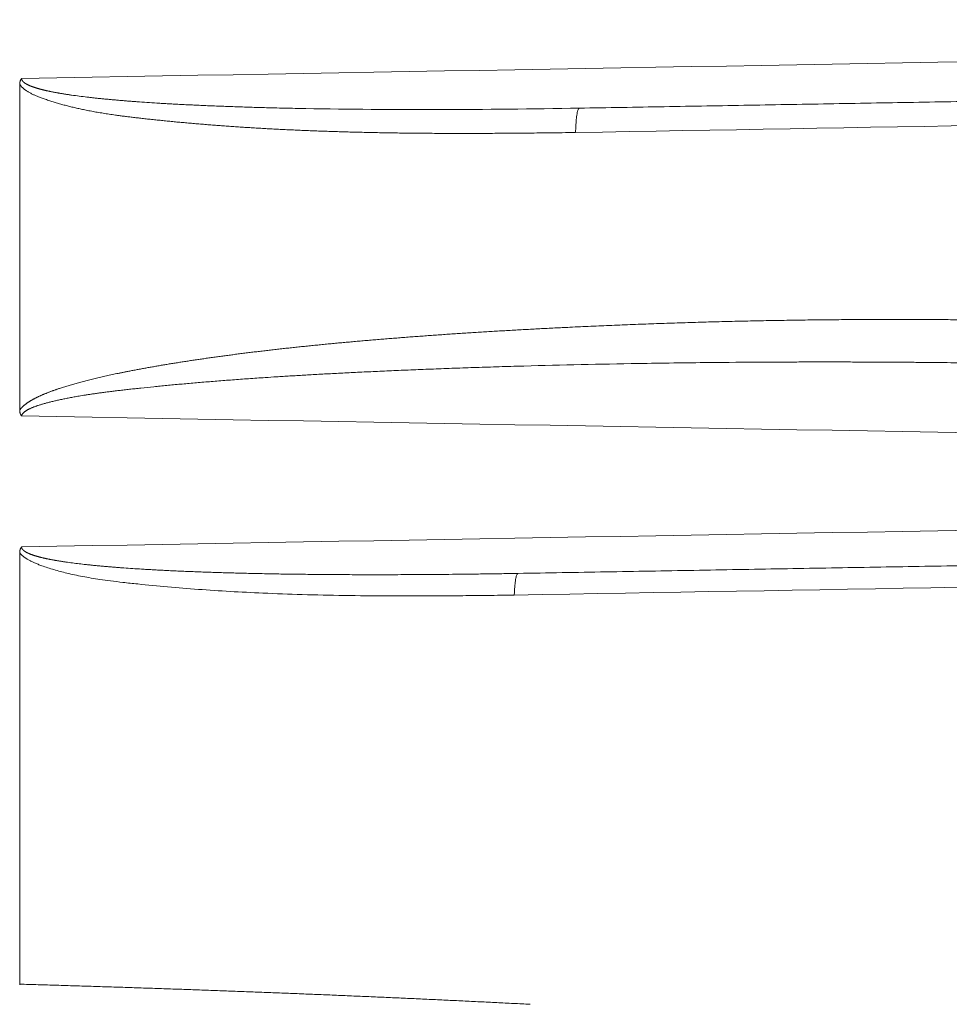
# Model space of a CAD drawing. Header units: millimetres. Extents: x 5437 to 18441, y -4466 to 3128.
# Tile 410 of 497: x 13735 to 13749, y 783 to 798. Entities that reach past the tile are written whole.
import ezdxf

# ---------------------------------------------------------------- set-up
doc = ezdxf.new("R2010")
doc.units = ezdxf.units.MM
doc.layers.add('1', color=7, linetype='Continuous', true_color=0xffffff)
doc.dimstyles.get("Standard").update_dxf_attribs({"dimtxt": 0.18, "dimasz": 0.18, "dimexe": 0.18, "dimexo": 0.0625, "dimgap": 0.09, "dimtad": 0, "dimtih": 1, "dimtoh": 1, "dimdec": 4, "dimzin": 0, "dimdsep": 46, "dimtxsty": 'Standard', "dimcen": 0.09, "dimadec": 0, "dimazin": 0, "dimtfac": 1, "dimtdec": 4, "dimtofl": 0, "dimtmove": 0, "dimatfit": 3, "dimfxl": 1, "dimtolj": 1, "dimtzin": 0, "dimarcsym": 0})

# ---------------------------------------------------------------- blocks, each defined once
blk = doc.blocks.new('*D2')
at = {"color": 0, "lineweight": -2, "transparency": 16777216}
for p, q in [((13342.585, 254.075), (13342.585, 1268.862)), ((13822.085, 1032.127), (13822.085, 1268.862))]:
    blk.add_line(p, q, dxfattribs=at)
at = {"color": 0, "lineweight": 0, "transparency": 16777216}
for p, q in [((13422.585, 1268.682), (13482.245, 1268.682)), ((13742.085, 1268.682), (13682.425, 1268.682))]:
    blk.add_line(p, q, dxfattribs=at)
at = {"color": 0, "lineweight": 20, "transparency": 16777216}
for points in [[(13422.585, 1282.015), (13422.585, 1255.349), (13342.585, 1268.682)], [(13742.085, 1282.015), (13742.085, 1255.349), (13822.085, 1268.682)]]:
    blk.add_solid(points, dxfattribs=at)
at = {"layer": 'Defpoints', "color": 0, "lineweight": 20, "transparency": 16777216}
for p in [(13822.085, 1268.682), (13822.085, 1032.064), (13342.585, 254.013)]:
    blk.add_point(p, dxfattribs=at)
at = {"color": 0, "lineweight": 20, "transparency": 16777216, "insert": (13582.335, 1268.682), "char_height": 80, "attachment_point": 5}
blk.add_mtext('\\A1;480', dxfattribs=at)
blk = doc.blocks.new('*D3')
at = {"color": 0, "lineweight": -2, "transparency": 16777216}
for p, q in [((13674.147, 1169.564), (14135.36, 1169.564)), ((13833.147, -580.436), (14135.36, -580.436))]:
    blk.add_line(p, q, dxfattribs=at)
at = {"color": 0, "lineweight": 0, "transparency": 16777216}
for p, q in [((14135.18, 1089.564), (14135.18, 421.321)), ((14135.18, -500.436), (14135.18, 167.808))]:
    blk.add_line(p, q, dxfattribs=at)
at = {"color": 0, "lineweight": 20, "transparency": 16777216}
for points in [[(14121.847, 1089.564), (14148.514, 1089.564), (14135.18, 1169.564)], [(14121.847, -500.436), (14148.514, -500.436), (14135.18, -580.436)]]:
    blk.add_solid(points, dxfattribs=at)
at = {"layer": 'Defpoints', "color": 0, "lineweight": 20, "transparency": 16777216}
for p in [(13674.085, 1169.564), (13833.085, -580.436), (14135.18, -580.436)]:
    blk.add_point(p, dxfattribs=at)
at = {"color": 0, "lineweight": 20, "transparency": 16777216, "insert": (14135.18, 294.564), "char_height": 80, "attachment_point": 5, "rotation": 270}
blk.add_mtext('\\A1;1750', dxfattribs=at)

msp = doc.modelspace()

# ---------------------------------------------------------------- linework, layer by layer
at = {"layer": '1', "color": 0, "lineweight": 20}
for p, q in [((13734.58476, 792.37735), (13734.58476, 797.29384)), ((13734.58476, 783.72218), (13734.58476, 790.23102))]:
    msp.add_line(p, q, dxfattribs=at)
for points, degree in [([(13734.61315, 797.38208), (13745.94867, 797.58131), (13757.28417, 797.78055), (13768.61967, 797.9798)], 3), ([(13768.61967, 797.38004), (13763.50035, 797.29068), (13758.38104, 797.20132), (13753.26173, 797.11196), (13748.14241, 797.0226), (13743.0231, 796.93325)], 5), ([(13735.36799, 797.12997), (13735.44515, 797.11979), (13735.5223, 797.10979), (13735.59944, 797.1)], 3), ([(13736.35273, 797.03051), (13736.45338, 797.0235), (13736.55403, 797.01671), (13736.65467, 797.01016)], 3), ([(13768.84581, 797.02073), (13760.21946, 796.8692), (13751.59304, 796.71771), (13742.96656, 796.56625)], 3), ([(13738.46037, 796.93674), (13738.56525, 796.93425), (13738.67012, 796.93192), (13738.775, 796.92977)], 3), ([(13738.775, 796.92977), (13739.43222, 796.91802), (13740.08931, 796.91207), (13740.74631, 796.91191)], 3), ([(13740.74631, 796.91191), (13740.797, 796.91194), (13740.8477, 796.912), (13740.89839, 796.91209)], 3), ([(13740.89839, 796.91209), (13741.60671, 796.91358), (13742.31494, 796.92089), (13743.0231, 796.93325)], 3), ([(13743.91087, 793.08269), (13743.33624, 793.07304), (13742.76153, 793.06024), (13742.18673, 793.04446)], 3), ([(13744.97948, 793.097), (13744.6233, 793.09343), (13744.2671, 793.08866), (13743.91087, 793.08269)], 3), ([(13745.78607, 793.10328), (13745.51722, 793.10187), (13745.24836, 793.09979), (13744.97948, 793.097)], 3), ([(13746.06474, 793.10456), (13745.97185, 793.10422), (13745.87896, 793.10379), (13745.78607, 793.10328)], 3), ([(13742.18672, 793.04446), (13742.13645, 793.04305), (13742.08617, 793.04162), (13742.03589, 793.04017)], 3), ([(13738.45922, 792.88197), (13738.40173, 792.87823), (13738.34424, 792.87447), (13738.28675, 792.87068)], 3), ([(13736.60605, 792.73245), (13736.54173, 792.72579), (13736.4774, 792.71912), (13736.41308, 792.71243)], 3), ([(13735.57629, 792.60709), (13735.54392, 792.60172), (13735.51155, 792.59635), (13735.47918, 792.591)], 3), ([(13768.61967, 791.69034), (13757.28422, 791.89065), (13745.94871, 792.09095), (13734.61315, 792.29122)], 3), ([(13734.61315, 790.31703), (13745.94866, 790.51611), (13757.28417, 790.7152), (13768.61967, 790.9143)], 3), ([(13768.61967, 790.38004), (13763.31546, 790.28745), (13758.01126, 790.19487), (13752.70706, 790.10228), (13747.40286, 790.0097), (13742.09865, 789.91711)], 5), ([(13735.27923, 790.08884), (13735.34731, 790.07973), (13735.41539, 790.07081), (13735.48346, 790.06208)], 3), ([(13736.15454, 789.99992), (13736.24418, 789.9937), (13736.33381, 789.98768), (13736.42343, 789.98189)], 3), ([(13768.84581, 790.06261), (13759.91144, 789.90508), (13750.97687, 789.7476), (13742.04211, 789.59019)], 3), ([(13738.03336, 789.91771), (13738.12642, 789.91559), (13738.21948, 789.91361), (13738.31253, 789.91179)], 3), ([(13734.58453, 783.71158), (13734.58468, 783.71511), (13734.58476, 783.71864), (13734.58476, 783.72218)], 3)]:
    msp.add_open_spline(points, degree=degree, dxfattribs=at)
for points, knots in [([(13734.58476, 797.29384), (13734.58479, 797.29611), (13734.58483, 797.3006), (13734.58522, 797.30727), (13734.58585, 797.3138), (13734.58673, 797.32021), (13734.58787, 797.32649), (13734.58925, 797.33264), (13734.59089, 797.33866), (13734.59279, 797.34455), (13734.59493, 797.35031), (13734.59733, 797.35594), (13734.59998, 797.36143), (13734.60289, 797.3668), (13734.60605, 797.37204), (13734.60945, 797.37715), (13734.61191, 797.38044), (13734.61315, 797.38208)], [0, 0, 0, 0, 0.07233334, 0.14336235, 0.21318737, 0.281914, 0.34965299, 0.41651999, 0.48263525, 0.54812312, 0.61311159, 0.6777316, 0.74211633, 0.80640044, 0.87071923, 0.93520774, 1, 1, 1, 1]), ([(13735.03851, 797.04491), (13735.02689, 797.04874), (13735.00425, 797.05618), (13734.97129, 797.06738), (13734.94021, 797.07823), (13734.91101, 797.08875), (13734.88369, 797.09894), (13734.85825, 797.1088), (13734.8347, 797.11833), (13734.81301, 797.12753), (13734.79213, 797.13688), (13734.77175, 797.14661), (13734.75158, 797.15686), (13734.73238, 797.1673), (13734.71415, 797.17791), (13734.69689, 797.18871), (13734.68061, 797.19968), (13734.66529, 797.21084), (13734.65094, 797.22217), (13734.63756, 797.23369), (13734.62515, 797.24538), (13734.61371, 797.25726), (13734.60325, 797.26933), (13734.59371, 797.28154), (13734.58806, 797.29), (13734.58528, 797.29417)], [0, 0, 0, 0, 0.0692432, 0.13494552, 0.19711153, 0.25574663, 0.31085727, 0.36245121, 0.41053796, 0.45512924, 0.4962398, 0.54065288, 0.58360775, 0.62513379, 0.66526349, 0.70403285, 0.74148181, 0.77765466, 0.81260056, 0.84637403, 0.87903543, 0.91065152, 0.94129587, 0.97104929, 1, 1, 1, 1]), ([(13734.61315, 797.38208), (13734.61316, 797.38085), (13734.6132, 797.37837), (13734.61358, 797.37467), (13734.61422, 797.37097), (13734.61514, 797.36728), (13734.61632, 797.36359), (13734.61778, 797.35991), (13734.6195, 797.35624), (13734.6215, 797.35258), (13734.62376, 797.34893), (13734.62629, 797.34528), (13734.62909, 797.34164), (13734.63216, 797.33801), (13734.6355, 797.33438), (13734.63911, 797.33077), (13734.64299, 797.32716), (13734.64713, 797.32356), (13734.65155, 797.31997), (13734.65623, 797.31638), (13734.66119, 797.31281), (13734.66641, 797.30924), (13734.6719, 797.30568), (13734.67766, 797.30213), (13734.68369, 797.29859), (13734.68999, 797.29505), (13734.69655, 797.29153), (13734.70339, 797.28801), (13734.71049, 797.28451), (13734.71787, 797.28101), (13734.72551, 797.27753), (13734.73343, 797.27405), (13734.74161, 797.27058), (13734.75006, 797.26713), (13734.75878, 797.26368), (13734.76777, 797.26024), (13734.77703, 797.25682), (13734.78655, 797.2534), (13734.79635, 797.24999), (13734.80642, 797.2466), (13734.81675, 797.24322), (13734.82736, 797.23984), (13734.83823, 797.23648), (13734.84937, 797.23313), (13734.86078, 797.2298), (13734.87246, 797.22647), (13734.88441, 797.22316), (13734.89663, 797.21985), (13734.90912, 797.21656), (13734.92188, 797.21329), (13734.93491, 797.21002), (13734.9482, 797.20677), (13734.96177, 797.20353), (13734.9756, 797.2003), (13734.98971, 797.19709), (13735.00408, 797.19389), (13735.01872, 797.1907), (13735.03363, 797.18752), (13735.04881, 797.18436), (13735.06426, 797.18122), (13735.07998, 797.17808), (13735.09597, 797.17496), (13735.11222, 797.17186), (13735.12875, 797.16877), (13735.14554, 797.16569), (13735.16261, 797.16263), (13735.17994, 797.15958), (13735.19754, 797.15655), (13735.21542, 797.15353), (13735.23356, 797.15053), (13735.25197, 797.14754), (13735.27065, 797.14457), (13735.28959, 797.14162), (13735.30881, 797.13867), (13735.3283, 797.13575), (13735.34805, 797.13284), (13735.36132, 797.13093), (13735.36799, 797.12997)], [0, 0, 0, 0, 0.00459701, 0.00921435, 0.01387437, 0.01859884, 0.02340865, 0.02832359, 0.03336223, 0.03854178, 0.04387813, 0.04938576, 0.05507789, 0.06096646, 0.06706229, 0.0733751, 0.07991368, 0.08668589, 0.09369886, 0.10095897, 0.10847199, 0.11624311, 0.12427704, 0.13257804, 0.14114994, 0.14999627, 0.15912019, 0.16852461, 0.17821219, 0.18818535, 0.1984463, 0.2089971, 0.21983961, 0.23097556, 0.24240654, 0.25413405, 0.26615942, 0.27848395, 0.29110879, 0.30403505, 0.31726374, 0.33079582, 0.34463217, 0.35877362, 0.37322095, 0.3879749, 0.40303614, 0.41840531, 0.43408304, 0.45006987, 0.46636637, 0.48297302, 0.49989031, 0.5171187, 0.53465861, 0.55251045, 0.57067461, 0.58915146, 0.60794133, 0.62704457, 0.64646149, 0.66619238, 0.68623754, 0.70659723, 0.72727171, 0.74826124, 0.76956605, 0.79118637, 0.81312241, 0.83537438, 0.85794249, 0.88082691, 0.90402784, 0.92754545, 0.9513799, 0.97553137, 1, 1, 1, 1]), ([(13735.59944, 797.1), (13735.61745, 797.09791), (13735.65398, 797.09367), (13735.70961, 797.08754), (13735.76683, 797.08147), (13735.82563, 797.07547), (13735.88602, 797.06955), (13735.94801, 797.06371), (13736.01157, 797.05795), (13736.07673, 797.05227), (13736.14348, 797.04668), (13736.21181, 797.04118), (13736.28174, 797.03575), (13736.32889, 797.03227), (13736.35273, 797.03051)], [0, 0, 0, 0, 0.0719451, 0.14595766, 0.22203881, 0.30018957, 0.38041086, 0.46270357, 0.54706848, 0.63350632, 0.72201779, 0.81260351, 0.90526407, 1, 1, 1, 1]), ([(13735.27112, 796.97627), (13735.25972, 796.97933), (13735.237, 796.98542), (13735.20313, 796.99485), (13735.16958, 797.00445), (13735.13635, 797.01426), (13735.10344, 797.02426), (13735.07084, 797.03444), (13735.04926, 797.04143), (13735.03851, 797.04491)], [0, 0, 0, 0, 0.14582942, 0.29065321, 0.43448011, 0.57731903, 0.71917909, 0.86006958, 1, 1, 1, 1]), ([(13735.54822, 796.91098), (13735.53623, 796.9135), (13735.51236, 796.91851), (13735.47678, 796.92628), (13735.44158, 796.9342), (13735.40675, 796.94228), (13735.3723, 796.95052), (13735.33823, 796.95892), (13735.30453, 796.96747), (13735.28222, 796.97335), (13735.27112, 796.97627)], [0, 0, 0, 0, 0.12894328, 0.25674859, 0.38342139, 0.5089673, 0.6333921, 0.75670173, 0.87890227, 1, 1, 1, 1]), ([(13736.65467, 797.01016), (13736.68367, 797.00838), (13736.74246, 797.00478), (13736.83186, 796.99961), (13736.92367, 796.99452), (13737.01788, 796.98955), (13737.11449, 796.98468), (13737.21351, 796.97993), (13737.31492, 796.97531), (13737.41874, 796.9708), (13737.52496, 796.96643), (13737.63358, 796.96219), (13737.7446, 796.95809), (13737.85802, 796.95414), (13737.97385, 796.95033), (13738.09208, 796.94667), (13738.2127, 796.94318), (13738.33573, 796.93984), (13738.41856, 796.93778), (13738.46037, 796.93674)], [0, 0, 0, 0, 0.04825454, 0.09782953, 0.14872515, 0.20094157, 0.25447894, 0.30933741, 0.36551709, 0.42301809, 0.48184052, 0.54198446, 0.60345, 0.6662372, 0.73034612, 0.79577681, 0.86252934, 0.93060372, 1, 1, 1, 1]), ([(13736.02779, 796.82887), (13736.012, 796.83112), (13735.98067, 796.83557), (13735.93407, 796.8425), (13735.88822, 796.84955), (13735.84313, 796.85675), (13735.79878, 796.86407), (13735.75519, 796.87153), (13735.71234, 796.87913), (13735.67024, 796.88686), (13735.6289, 796.89474), (13735.5883, 796.90273), (13735.56152, 796.90824), (13735.54825, 796.91097)], [0, 0, 0, 0, 0.09818251, 0.19490152, 0.29015969, 0.38395982, 0.47630483, 0.56719778, 0.6566419, 0.74464055, 0.83119727, 0.91631578, 1, 1, 1, 1]), ([(13736.59464, 796.76091), (13736.56676, 796.76389), (13736.51221, 796.76972), (13736.43224, 796.77858), (13736.35591, 796.78729), (13736.28323, 796.79585), (13736.2142, 796.80426), (13736.14882, 796.81254), (13736.08707, 796.82064), (13736.04716, 796.82618), (13736.0278, 796.82887)], [0, 0, 0, 0, 0.14724222, 0.28812594, 0.42265262, 0.55082393, 0.67264184, 0.78810862, 0.89722695, 1, 1, 1, 1]), ([(13737.10669, 796.71089), (13737.07794, 796.71348), (13737.02055, 796.71866), (13736.93467, 796.72671), (13736.84915, 796.73494), (13736.76399, 796.74338), (13736.67918, 796.75201), (13736.62279, 796.75795), (13736.59464, 796.76091)], [0, 0, 0, 0, 0.16826543, 0.33588963, 0.50287389, 0.66921949, 0.83492776, 1, 1, 1, 1]), ([(13737.65115, 796.66669), (13737.62053, 796.66896), (13737.55945, 796.67347), (13737.46805, 796.68053), (13737.37709, 796.68779), (13737.28657, 796.69526), (13737.19647, 796.70293), (13737.13657, 796.70824), (13737.10669, 796.71089)], [0, 0, 0, 0, 0.16852814, 0.33631003, 0.5033469, 0.66964001, 0.83519061, 1, 1, 1, 1]), ([(13738.71112, 796.60432), (13738.67808, 796.60584), (13738.61217, 796.60888), (13738.51361, 796.61372), (13738.4156, 796.61876), (13738.31813, 796.62401), (13738.22122, 796.62947), (13738.12486, 796.63514), (13738.02905, 796.64102), (13737.93379, 796.64711), (13737.83908, 796.65341), (13737.74492, 796.65991), (13737.68235, 796.66444), (13737.65115, 796.66669)], [0, 0, 0, 0, 0.09339974, 0.18629962, 0.27870021, 0.37060207, 0.46200576, 0.55291188, 0.64332102, 0.73323378, 0.82265078, 0.91157264, 1, 1, 1, 1]), ([(13739.74886, 796.56902), (13739.71312, 796.56988), (13739.64187, 796.57159), (13739.53541, 796.57443), (13739.42971, 796.57745), (13739.32478, 796.58067), (13739.22062, 796.5841), (13739.11723, 796.58773), (13739.01461, 796.59156), (13738.91276, 796.5956), (13738.81167, 796.59982), (13738.74455, 796.60282), (13738.71112, 796.60432)], [0, 0, 0, 0, 0.10326792, 0.20580833, 0.30762172, 0.40870855, 0.50906931, 0.60870451, 0.70761465, 0.80580025, 0.90326185, 1, 1, 1, 1]), ([(13740.83696, 796.55374), (13740.79488, 796.55399), (13740.71116, 796.5545), (13740.58627, 796.55555), (13740.4627, 796.55681), (13740.34047, 796.55829), (13740.21957, 796.55998), (13740.1, 796.5619), (13739.98177, 796.56404), (13739.86487, 796.56638), (13739.78739, 796.56815), (13739.74887, 796.56902)], [0, 0, 0, 0, 0.11596807, 0.23072088, 0.34425886, 0.45658243, 0.56769202, 0.6775881, 0.78627113, 0.89374159, 1, 1, 1, 1]), ([(13741.86722, 796.55456), (13741.8154, 796.55425), (13741.71268, 796.55364), (13741.55998, 796.55302), (13741.41003, 796.55265), (13741.26285, 796.55253), (13741.11843, 796.55267), (13740.97677, 796.55304), (13740.88326, 796.5535), (13740.83696, 796.55374)], [0, 0, 0, 0, 0.15086814, 0.29906527, 0.44459176, 0.58744803, 0.72763451, 0.86515167, 1, 1, 1, 1]), ([(13742.96656, 796.56625), (13742.89948, 796.56533), (13742.76771, 796.56352), (13742.57368, 796.56113), (13742.38685, 796.55902), (13742.20723, 796.55722), (13742.03482, 796.55571), (13741.92229, 796.55494), (13741.86722, 796.55456)], [0, 0, 0, 0, 0.18304791, 0.35954299, 0.52948547, 0.6928756, 0.84971367, 1, 1, 1, 1]), ([(13736.21286, 792.96264), (13736.23388, 792.96673), (13736.27615, 792.97496), (13736.33992, 792.98708), (13736.40438, 792.99913), (13736.46954, 793.01108), (13736.53541, 793.02294), (13736.60197, 793.03472), (13736.66922, 793.0464), (13736.73718, 793.05799), (13736.80583, 793.06949), (13736.87518, 793.0809), (13736.94523, 793.09223), (13737.01598, 793.10346), (13737.08742, 793.1146), (13737.15957, 793.12565), (13737.23241, 793.13661), (13737.30594, 793.14748), (13737.38018, 793.15826), (13737.45511, 793.16895), (13737.53075, 793.17955), (13737.60708, 793.19005), (13737.6841, 793.20047), (13737.76183, 793.2108), (13737.84025, 793.22104), (13737.91938, 793.23118), (13737.9992, 793.24124), (13738.07971, 793.25121), (13738.16093, 793.26109), (13738.24284, 793.27087), (13738.32545, 793.28057), (13738.40876, 793.29017), (13738.49277, 793.29969), (13738.57747, 793.30912), (13738.66288, 793.31845), (13738.74898, 793.3277), (13738.83578, 793.33685), (13738.92327, 793.34592), (13739.01147, 793.35489), (13739.10036, 793.36378), (13739.18995, 793.37257), (13739.28024, 793.38128), (13739.37122, 793.38989), (13739.46291, 793.39842), (13739.55529, 793.40685), (13739.64837, 793.4152), (13739.74215, 793.42345), (13739.83662, 793.43162), (13739.9318, 793.43969), (13740.02767, 793.44768), (13740.12424, 793.45558), (13740.22151, 793.46338), (13740.31947, 793.4711), (13740.41813, 793.47873), (13740.51749, 793.48626), (13740.61755, 793.49371), (13740.71831, 793.50107), (13740.81977, 793.50834), (13740.92192, 793.51552), (13741.02477, 793.52261), (13741.12832, 793.52961), (13741.23256, 793.53652), (13741.33751, 793.54334), (13741.44315, 793.55008), (13741.54949, 793.55672), (13741.65653, 793.56327), (13741.76426, 793.56974), (13741.8727, 793.57611), (13741.98183, 793.5824), (13742.09166, 793.5886), (13742.20219, 793.59471), (13742.31341, 793.60073), (13742.42534, 793.60666), (13742.53796, 793.61251), (13742.65128, 793.61826), (13742.76529, 793.62392), (13742.94705, 793.63276), (13743.19623, 793.64436), (13743.51254, 793.6581), (13743.82862, 793.67085), (13744.14448, 793.68261), (13744.46011, 793.69338), (13744.77552, 793.70317), (13745.0907, 793.71197), (13745.40566, 793.71978), (13745.72039, 793.72662), (13746.03489, 793.73248), (13746.34917, 793.73736), (13746.66322, 793.74126), (13746.97705, 793.74418), (13747.29065, 793.74613), (13747.60403, 793.74711), (13747.91718, 793.74712), (13748.23011, 793.74615), (13748.54281, 793.74423), (13748.85528, 793.74131), (13749.16753, 793.73751), (13749.37559, 793.73415), (13749.4796, 793.73248)], [0, 0, 0, 0, 0.0048063, 0.00966304, 0.01457027, 0.01952805, 0.02453644, 0.02959551, 0.03470529, 0.03986585, 0.04507723, 0.05033949, 0.05565267, 0.06101682, 0.06643199, 0.07189822, 0.07741555, 0.08298402, 0.08860368, 0.09427457, 0.09999672, 0.10577016, 0.11159495, 0.11747111, 0.12339867, 0.12937768, 0.13540816, 0.14149015, 0.14762367, 0.15380876, 0.16004545, 0.16633376, 0.17267373, 0.17906538, 0.18550873, 0.19200382, 0.19855068, 0.20514931, 0.21179976, 0.21850203, 0.22525617, 0.23206218, 0.2389201, 0.24582993, 0.25279171, 0.25980546, 0.26687119, 0.27398893, 0.28115869, 0.28838049, 0.29565435, 0.30298029, 0.31035833, 0.31778849, 0.32527077, 0.33280521, 0.34039181, 0.34803058, 0.35572156, 0.36346474, 0.37126016, 0.37910781, 0.38700772, 0.39495989, 0.40296435, 0.4110211, 0.41913017, 0.42729156, 0.43550528, 0.44377135, 0.45208978, 0.46046058, 0.46888376, 0.47735934, 0.48588733, 0.49446773, 0.50310056, 0.52692069, 0.55072343, 0.57450903, 0.59827774, 0.6220298, 0.64576547, 0.66948498, 0.69318858, 0.71687653, 0.74054907, 0.76420644, 0.78784889, 0.81147667, 0.83509002, 0.85868918, 0.8822744, 0.90584594, 0.92940402, 0.95294889, 0.97648081, 1, 1, 1, 1]), ([(13749.53613, 793.08174), (13749.47184, 793.08284), (13749.34142, 793.08507), (13749.14303, 793.08813), (13748.93913, 793.09103), (13748.72973, 793.09373), (13748.51483, 793.09621), (13748.29442, 793.09845), (13748.06851, 793.10044), (13747.83708, 793.10215), (13747.60016, 793.10356), (13747.35772, 793.10466), (13747.10978, 793.10542), (13746.85632, 793.10582), (13746.59736, 793.10583), (13746.33289, 793.10546), (13746.15473, 793.10486), (13746.06474, 793.10456)], [0, 0, 0, 0, 0.05558675, 0.11275597, 0.17150774, 0.23184217, 0.29375935, 0.35725938, 0.42234233, 0.48900829, 0.55725734, 0.62708954, 0.69850497, 0.77150368, 0.84608572, 0.92225115, 1, 1, 1, 1]), ([(13735.18415, 792.70655), (13735.19458, 792.70998), (13735.21562, 792.71692), (13735.24758, 792.72713), (13735.28019, 792.73732), (13735.31347, 792.74748), (13735.34741, 792.7576), (13735.38201, 792.76769), (13735.41727, 792.77775), (13735.45319, 792.78778), (13735.48978, 792.79778), (13735.52703, 792.80774), (13735.56494, 792.81767), (13735.60351, 792.82757), (13735.64275, 792.83743), (13735.68265, 792.84727), (13735.72321, 792.85707), (13735.76443, 792.86684), (13735.80631, 792.87657), (13735.84886, 792.88627), (13735.89207, 792.89594), (13735.93594, 792.90558), (13735.98047, 792.91518), (13736.02567, 792.92475), (13736.07152, 792.93429), (13736.11804, 792.9438), (13736.16523, 792.95328), (13736.19691, 792.95951), (13736.21286, 792.96264)], [0, 0, 0, 0, 0.03100262, 0.06259157, 0.09476853, 0.12753513, 0.1608929, 0.19484327, 0.22938762, 0.26452726, 0.30026342, 0.33659728, 0.37352995, 0.41106251, 0.44919597, 0.4879313, 0.52726942, 0.56721121, 0.60775753, 0.64890917, 0.69066691, 0.73303148, 0.77600359, 0.81958392, 0.86377311, 0.9085718, 0.95398057, 1, 1, 1, 1]), ([(13742.03588, 793.04017), (13741.97685, 793.03845), (13741.85982, 793.03502), (13741.68587, 793.02964), (13741.51509, 793.02415), (13741.34746, 793.01854), (13741.183, 793.01283), (13741.0217, 793.00701), (13740.86356, 793.0011), (13740.70859, 792.99511), (13740.55678, 792.98905), (13740.40814, 792.98293), (13740.26266, 792.97675), (13740.12034, 792.97051), (13739.98119, 792.96424), (13739.8452, 792.95794), (13739.71238, 792.95161), (13739.58272, 792.94526), (13739.45623, 792.93889), (13739.3329, 792.93252), (13739.21274, 792.92616), (13739.09575, 792.91979), (13738.98192, 792.91344), (13738.87126, 792.90711), (13738.76376, 792.9008), (13738.65943, 792.89452), (13738.55827, 792.88828), (13738.49189, 792.88405), (13738.45922, 792.88197)], [0, 0, 0, 0, 0.04950796, 0.09813242, 0.14587335, 0.19273071, 0.23870446, 0.28379456, 0.32800098, 0.37132369, 0.41376267, 0.45531789, 0.49598932, 0.53577694, 0.57468074, 0.61270071, 0.64983683, 0.68608909, 0.72145749, 0.75594202, 0.78954269, 0.8222595, 0.85409246, 0.88504158, 0.91510687, 0.94428835, 0.97258605, 1, 1, 1, 1]), ([(13738.28675, 792.87068), (13738.24461, 792.86784), (13738.16101, 792.86222), (13738.03664, 792.85353), (13737.91432, 792.84475), (13737.79406, 792.83587), (13737.67586, 792.82688), (13737.5597, 792.81781), (13737.44561, 792.80864), (13737.33356, 792.79939), (13737.22358, 792.79005), (13737.11564, 792.78064), (13737.00976, 792.77116), (13736.90594, 792.7616), (13736.80417, 792.75198), (13736.70445, 792.74232), (13736.63867, 792.73572), (13736.60611, 792.73246)], [0, 0, 0, 0, 0.07516413, 0.14911391, 0.22184942, 0.29337073, 0.36367795, 0.43277117, 0.50065049, 0.56731603, 0.6327679, 0.69700624, 0.76003117, 0.82184285, 0.88244143, 0.94182709, 1, 1, 1, 1]), ([(13734.58476, 792.37735), (13734.58619, 792.37952), (13734.58908, 792.38391), (13734.59372, 792.3904), (13734.59865, 792.39689), (13734.60387, 792.40338), (13734.6094, 792.40987), (13734.61522, 792.41636), (13734.62133, 792.42285), (13734.62775, 792.42933), (13734.63446, 792.43581), (13734.64146, 792.44229), (13734.64877, 792.44877), (13734.65637, 792.45525), (13734.66426, 792.46172), (13734.67245, 792.4682), (13734.68094, 792.47467), (13734.68973, 792.48114), (13734.69881, 792.48761), (13734.7082, 792.49408), (13734.71787, 792.50055), (13734.72785, 792.50701), (13734.73812, 792.51347), (13734.74868, 792.51993), (13734.75955, 792.52639), (13734.77071, 792.53285), (13734.78217, 792.53931), (13734.79392, 792.54576), (13734.80597, 792.55222), (13734.81832, 792.55867), (13734.83096, 792.56512), (13734.8439, 792.57157), (13734.85714, 792.57801), (13734.87068, 792.58446), (13734.88451, 792.5909), (13734.89864, 792.59735), (13734.91306, 792.60379), (13734.92779, 792.61022), (13734.9428, 792.61666), (13734.95812, 792.6231), (13734.97373, 792.62953), (13734.98964, 792.63596), (13735.00585, 792.64239), (13735.02235, 792.64882), (13735.03915, 792.65525), (13735.05625, 792.66167), (13735.07364, 792.66809), (13735.09133, 792.67451), (13735.10932, 792.68093), (13735.1276, 792.68735), (13735.14619, 792.69377), (13735.16506, 792.70019), (13735.17776, 792.70442), (13735.18415, 792.70655)], [0, 0, 0, 0, 0.0114417, 0.02310837, 0.03501138, 0.04716143, 0.05956859, 0.0722423, 0.08519143, 0.09842429, 0.11194868, 0.12577188, 0.13990074, 0.15434165, 0.16910061, 0.18418324, 0.19959478, 0.21534019, 0.23142407, 0.24785077, 0.26462436, 0.28174867, 0.29922728, 0.3170636, 0.33526078, 0.35382183, 0.37274958, 0.39204668, 0.41171565, 0.43175886, 0.45217855, 0.47297684, 0.49415574, 0.51571714, 0.53766286, 0.5599946, 0.58271397, 0.60582252, 0.62932172, 0.65321294, 0.67749753, 0.70217673, 0.72725175, 0.75272373, 0.77859376, 0.8048629, 0.83153213, 0.8586024, 0.88607464, 0.9139497, 0.94222842, 0.9709116, 1, 1, 1, 1]), ([(13736.41304, 792.71243), (13736.3838, 792.7093), (13736.3264, 792.70315), (13736.24195, 792.69381), (13736.16077, 792.68459), (13736.08286, 792.6755), (13736.00822, 792.66652), (13735.93686, 792.65768), (13735.86876, 792.64895), (13735.80394, 792.64036), (13735.74239, 792.63191), (13735.68411, 792.62357), (13735.6291, 792.6154), (13735.59355, 792.60981), (13735.5763, 792.60709)], [0, 0, 0, 0, 0.10463739, 0.20539783, 0.30228206, 0.39529093, 0.4844254, 0.56968656, 0.65107568, 0.72859418, 0.80224375, 0.87202632, 0.93794417, 1, 1, 1, 1]), ([(13735.47916, 792.591), (13735.46664, 792.58883), (13735.44188, 792.58453), (13735.40516, 792.57795), (13735.36928, 792.57137), (13735.33423, 792.56477), (13735.30001, 792.55815), (13735.26663, 792.55152), (13735.23408, 792.54488), (13735.20236, 792.53822), (13735.17147, 792.53156), (13735.14142, 792.52488), (13735.11219, 792.51819), (13735.08381, 792.5115), (13735.05625, 792.5048), (13735.02953, 792.49809), (13735.00364, 792.49137), (13734.97858, 792.48465), (13734.95435, 792.47793), (13734.93096, 792.4712), (13734.9084, 792.46447), (13734.88668, 792.45774), (13734.86578, 792.45101), (13734.84572, 792.44428), (13734.82649, 792.43756), (13734.80809, 792.43083), (13734.79053, 792.42411), (13734.7738, 792.41739), (13734.7579, 792.41067), (13734.74283, 792.40397), (13734.7286, 792.39726), (13734.7152, 792.39057), (13734.70263, 792.38388), (13734.69089, 792.3772), (13734.67998, 792.37053), (13734.66991, 792.36387), (13734.66066, 792.35722), (13734.65225, 792.35058), (13734.64467, 792.34396), (13734.63791, 792.33734), (13734.63199, 792.33073), (13734.6269, 792.32413), (13734.62264, 792.31754), (13734.61921, 792.31095), (13734.61663, 792.30437), (13734.61483, 792.29781), (13734.61435, 792.29341), (13734.61411, 792.29123)], [0, 0, 0, 0, 0.0404992, 0.08012837, 0.11888816, 0.15677927, 0.19380245, 0.22995852, 0.26524833, 0.29967284, 0.33323303, 0.36593, 0.39776491, 0.42873906, 0.45885381, 0.48811067, 0.51651129, 0.54405747, 0.57075117, 0.59659457, 0.62159004, 0.64574023, 0.66904808, 0.69151684, 0.71315015, 0.7339521, 0.75392727, 0.77308086, 0.79141875, 0.80894766, 0.82567527, 0.84161043, 0.85676339, 0.87114605, 0.88477235, 0.89765869, 0.90982445, 0.92129267, 0.93209089, 0.94225206, 0.95181573, 0.96082936, 0.96934956, 0.97744333, 0.98518876, 0.99267483, 1, 1, 1, 1]), ([(13734.61315, 792.29122), (13734.61199, 792.29273), (13734.60967, 792.29573), (13734.60647, 792.30039), (13734.60347, 792.30515), (13734.60069, 792.31003), (13734.59814, 792.31503), (13734.59581, 792.32013), (13734.5937, 792.32535), (13734.59181, 792.33068), (13734.59015, 792.33612), (13734.58871, 792.34168), (13734.58749, 792.34735), (13734.58649, 792.35313), (13734.58572, 792.35903), (13734.58517, 792.36504), (13734.58482, 792.37115), (13734.58478, 792.37527), (13734.58476, 792.37735)], [0, 0, 0, 0, 0.06091512, 0.12153584, 0.18197178, 0.24233356, 0.3027322, 0.36327854, 0.42408258, 0.48525297, 0.54689638, 0.60911708, 0.67201645, 0.73569264, 0.80024024, 0.86575009, 0.93230906, 1, 1, 1, 1]), ([(13734.58476, 790.23102), (13734.58479, 790.23323), (13734.58483, 790.2376), (13734.58522, 790.2441), (13734.58585, 790.25048), (13734.58673, 790.25672), (13734.58787, 790.26284), (13734.58925, 790.26883), (13734.59089, 790.2747), (13734.59279, 790.28044), (13734.59493, 790.28605), (13734.59733, 790.29154), (13734.59998, 790.2969), (13734.60289, 790.30213), (13734.60605, 790.30723), (13734.60945, 790.31222), (13734.61191, 790.31542), (13734.61315, 790.31703)], [0, 0, 0, 0, 0.07235143, 0.14339614, 0.21323441, 0.28197176, 0.34971888, 0.41659137, 0.48270942, 0.54819739, 0.61318322, 0.67779787, 0.74217455, 0.80644795, 0.8707534, 0.93522606, 1, 1, 1, 1]), ([(13734.61315, 790.31703), (13734.61316, 790.3159), (13734.61319, 790.31363), (13734.61353, 790.31023), (13734.6141, 790.30684), (13734.61491, 790.30346), (13734.61595, 790.30009), (13734.61724, 790.29672), (13734.61876, 790.29337), (13734.62052, 790.29002), (13734.62251, 790.28668), (13734.62475, 790.28334), (13734.62722, 790.28002), (13734.62993, 790.2767), (13734.63288, 790.2734), (13734.63606, 790.2701), (13734.63948, 790.26681), (13734.64314, 790.26352), (13734.64704, 790.26025), (13734.65117, 790.25698), (13734.65554, 790.25373), (13734.66015, 790.25048), (13734.665, 790.24724), (13734.67008, 790.24401), (13734.6754, 790.24079), (13734.68096, 790.23758), (13734.68675, 790.23438), (13734.69279, 790.23119), (13734.69906, 790.22801), (13734.70556, 790.22484), (13734.71231, 790.22167), (13734.71929, 790.21852), (13734.72651, 790.21538), (13734.73397, 790.21224), (13734.74166, 790.20912), (13734.74959, 790.20601), (13734.75776, 790.20291), (13734.76617, 790.19982), (13734.77482, 790.19674), (13734.7837, 790.19367), (13734.79282, 790.19061), (13734.80218, 790.18757), (13734.81177, 790.18453), (13734.8216, 790.18151), (13734.83167, 790.17849), (13734.84198, 790.17549), (13734.85252, 790.1725), (13734.86331, 790.16953), (13734.87433, 790.16656), (13734.88558, 790.16361), (13734.89708, 790.16066), (13734.90881, 790.15774), (13734.92078, 790.15482), (13734.93299, 790.15191), (13734.94543, 790.14902), (13734.95812, 790.14614), (13734.97104, 790.14328), (13734.98419, 790.14042), (13734.99759, 790.13758), (13735.01122, 790.13476), (13735.02509, 790.13194), (13735.0392, 790.12914), (13735.05354, 790.12636), (13735.06812, 790.12358), (13735.08294, 790.12082), (13735.098, 790.11808), (13735.1133, 790.11535), (13735.12883, 790.11263), (13735.1446, 790.10993), (13735.16061, 790.10724), (13735.17685, 790.10456), (13735.19333, 790.1019), (13735.21005, 790.09925), (13735.22701, 790.09662), (13735.24421, 790.09401), (13735.26164, 790.0914), (13735.27334, 790.0897), (13735.27923, 790.08884)], [0, 0, 0, 0, 0.00485488, 0.00972875, 0.01464238, 0.01961604, 0.02466928, 0.02982072, 0.03508796, 0.04048746, 0.04603451, 0.05174321, 0.0576265, 0.06369619, 0.06996304, 0.07643685, 0.08312649, 0.09003999, 0.09718465, 0.10456706, 0.1121932, 0.12006852, 0.12819793, 0.13658592, 0.14523656, 0.15415357, 0.16334035, 0.17280001, 0.18253537, 0.19254907, 0.20284347, 0.21342081, 0.2242831, 0.23543222, 0.24686991, 0.25859778, 0.27061731, 0.2829299, 0.29553683, 0.30843929, 0.32163842, 0.33513524, 0.34893075, 0.36302586, 0.37742142, 0.39211824, 0.40711708, 0.42241865, 0.43802362, 0.45393261, 0.47014624, 0.48666505, 0.50348959, 0.52062035, 0.53805782, 0.55580245, 0.57385466, 0.59221487, 0.61088346, 0.6298608, 0.64914724, 0.66874311, 0.68864874, 0.70886443, 0.72939047, 0.75022713, 0.77137469, 0.79283339, 0.81460347, 0.83668517, 0.85907872, 0.88178431, 0.90480217, 0.92813248, 0.95177544, 0.97573122, 1, 1, 1, 1]), ([(13742.04211, 789.59019), (13741.97443, 789.58927), (13741.84109, 789.58746), (13741.64413, 789.58509), (13741.45327, 789.58302), (13741.26849, 789.58126), (13741.0898, 789.57982), (13740.9172, 789.57869), (13740.7507, 789.57788), (13740.59028, 789.57738), (13740.43596, 789.5772), (13740.28772, 789.57733), (13739.96778, 789.57834), (13739.4867, 789.58302), (13738.85525, 789.59688), (13738.28273, 789.61738), (13737.76119, 789.64378), (13737.28262, 789.67488), (13736.81807, 789.71216), (13736.4394, 789.74876), (13736.1523, 789.78016), (13735.96255, 789.80298), (13735.80211, 789.8248), (13735.66239, 789.8469), (13735.53465, 789.86974), (13735.41294, 789.89435), (13735.30083, 789.91989), (13735.19727, 789.94626), (13735.10111, 789.97326), (13735.00784, 790.00208), (13734.92797, 790.02903), (13734.86227, 790.05318), (13734.81156, 790.07374), (13734.76634, 790.09409), (13734.73242, 790.11131), (13734.70805, 790.12508), (13734.69144, 790.13513), (13734.67578, 790.1453), (13734.66109, 790.15559), (13734.64736, 790.16601), (13734.63459, 790.17655), (13734.62278, 790.18721), (13734.61193, 790.19799), (13734.60205, 790.20891), (13734.59308, 790.21992), (13734.58779, 790.22754), (13734.58519, 790.23129)], [0, 0, 0, 0, 0.02672948, 0.05265837, 0.07778669, 0.10211451, 0.12564187, 0.14836883, 0.17029545, 0.19142181, 0.21174798, 0.23127405, 0.25000011, 0.33819428, 0.42147373, 0.49985416, 0.56498959, 0.62837252, 0.69001801, 0.74994245, 0.77949132, 0.80483095, 0.82596614, 0.84396137, 0.86122644, 0.87776979, 0.893601, 0.90726214, 0.92063463, 0.93372716, 0.94654898, 0.95461677, 0.96199754, 0.96870039, 0.97473746, 0.977484, 0.98013112, 0.98268128, 0.98513721, 0.98750199, 0.98977904, 0.99197221, 0.9940858, 0.99612463, 0.99809405, 1, 1, 1, 1]), ([(13735.48346, 790.06208), (13735.49951, 790.0602), (13735.53206, 790.05639), (13735.58164, 790.05088), (13735.63262, 790.04542), (13735.68501, 790.04004), (13735.73882, 790.03474), (13735.79403, 790.02951), (13735.85067, 790.02436), (13735.90871, 790.01929), (13735.96816, 790.01431), (13736.02903, 790.0094), (13736.09131, 790.00458), (13736.13331, 790.00148), (13736.15454, 789.99992)], [0, 0, 0, 0, 0.07200167, 0.14606, 0.22217629, 0.30035173, 0.38058741, 0.46288435, 0.54724348, 0.63366566, 0.72215168, 0.81270229, 0.90531819, 1, 1, 1, 1]), ([(13736.42343, 789.98189), (13736.44944, 789.9803), (13736.50214, 789.9771), (13736.58225, 789.97251), (13736.66445, 789.968), (13736.74873, 789.96361), (13736.83509, 789.95932), (13736.92354, 789.95515), (13737.01408, 789.95109), (13737.10669, 789.94715), (13737.2014, 789.94333), (13737.29818, 789.93964), (13737.39705, 789.93608), (13737.49801, 789.93266), (13737.60105, 789.92937), (13737.70617, 789.92622), (13737.81338, 789.92322), (13737.92267, 789.92035), (13737.99624, 789.91859), (13738.03336, 789.91771)], [0, 0, 0, 0, 0.04854998, 0.0983833, 0.14950019, 0.20190086, 0.2555855, 0.31055428, 0.36680735, 0.42434485, 0.48316693, 0.54327369, 0.60466524, 0.66734168, 0.73130309, 0.79654956, 0.86308116, 0.93089796, 1, 1, 1, 1]), ([(13738.31253, 789.91179), (13738.35186, 789.91106), (13738.43258, 789.90956), (13738.5568, 789.90754), (13738.68725, 789.90563), (13738.82393, 789.90388), (13738.96685, 789.90228), (13739.11599, 789.90088), (13739.27137, 789.89968), (13739.43297, 789.89871), (13739.60081, 789.89799), (13739.77488, 789.89754), (13739.95518, 789.89739), (13740.1417, 789.89756), (13740.33446, 789.89807), (13740.53344, 789.89894), (13740.73865, 789.9002), (13740.9501, 789.90186), (13741.16776, 789.90396), (13741.39166, 789.90651), (13741.62179, 789.90954), (13741.85814, 789.91303), (13742.01779, 789.91574), (13742.09865, 789.91711)], [0, 0, 0, 0, 0.03118663, 0.06401694, 0.09849091, 0.13460852, 0.1723697, 0.21177442, 0.2528226, 0.29551417, 0.33984903, 0.38582709, 0.43344824, 0.48271237, 0.53361935, 0.58616904, 0.6403613, 0.69619599, 0.75367295, 0.812792, 0.87355298, 0.9359557, 1, 1, 1, 1]), ([(13734.58476, 783.72218), (13734.6778, 783.71951), (13734.86355, 783.71419), (13735.14167, 783.70597), (13735.41882, 783.69759), (13735.69498, 783.68903), (13735.97017, 783.6803), (13736.24437, 783.67139), (13736.5176, 783.66231), (13736.78984, 783.65305), (13737.0611, 783.64362), (13737.33139, 783.63402), (13737.60069, 783.62424), (13737.86902, 783.61429), (13738.13636, 783.60417), (13738.40272, 783.59388), (13738.66811, 783.58341), (13738.93251, 783.57276), (13739.19593, 783.56195), (13739.45838, 783.55096), (13739.71984, 783.5398), (13739.98032, 783.52847), (13740.23983, 783.51697), (13740.49835, 783.50529), (13740.75589, 783.49344), (13741.01246, 783.48142), (13741.26804, 783.46923), (13741.52264, 783.45687), (13741.77626, 783.44433), (13742.02891, 783.43163), (13742.19699, 783.423), (13742.28088, 783.41869)], [0, 0, 0, 0, 0.03622169, 0.07231893, 0.10829175, 0.14414018, 0.17986424, 0.21546395, 0.25093935, 0.28629045, 0.32151728, 0.35661987, 0.39159825, 0.42645243, 0.46118246, 0.49578835, 0.53027013, 0.56462783, 0.59886149, 0.63297112, 0.66695675, 0.70081842, 0.73455616, 0.76816999, 0.80165995, 0.83502605, 0.86826835, 0.90138686, 0.93438162, 0.96725265, 1, 1, 1, 1])]:
    msp.add_open_spline(points, degree=3, knots=knots, dxfattribs=at)
for points, weights in [([(13743.0231, 796.93325), (13742.97348, 796.93238), (13742.96656, 796.56625)], [1, 0.796268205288, 1]), ([(13742.09865, 789.91711), (13742.0525, 789.9163), (13742.04211, 789.59019)], [1, 0.821043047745, 1])]:
    msp.add_rational_spline(points, weights, degree=2, dxfattribs=at)

# ---------------------------------------------------------------- dimensions: what is measured, and where the dimension line sits
at = {"color": 0, "lineweight": 20}
dim = msp.add_linear_dim(base=(13822.0847614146, 1268.6818655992), p1=(13342.5847614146, 254.0126467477), p2=(13822.0847614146, 1032.0643367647), dimstyle='Standard', override={"dimtxt": 80, "dimasz": 80, "dimdec": 0, "dimlwd": 0}, dxfattribs=at)
dim.commit()
dim.dimension.update_dxf_attribs({"geometry": '*D2', "text_midpoint": (13582.3347614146, 1268.6818655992)})
dim = msp.add_linear_dim(base=(14135.18029, -580.43566), p1=(13674.08476, 1169.56434), p2=(13833.08476, -580.43566), angle=90, dimstyle='Standard', override={"dimtxt": 80, "dimasz": 80, "dimdec": 0, "dimlwd": 0}, dxfattribs=at)
dim.commit()
dim.dimension.update_dxf_attribs({"geometry": '*D3', "text_midpoint": (14135.18029, 294.56434), "text_rotation": 270})

doc.saveas('drawing.dxf')
